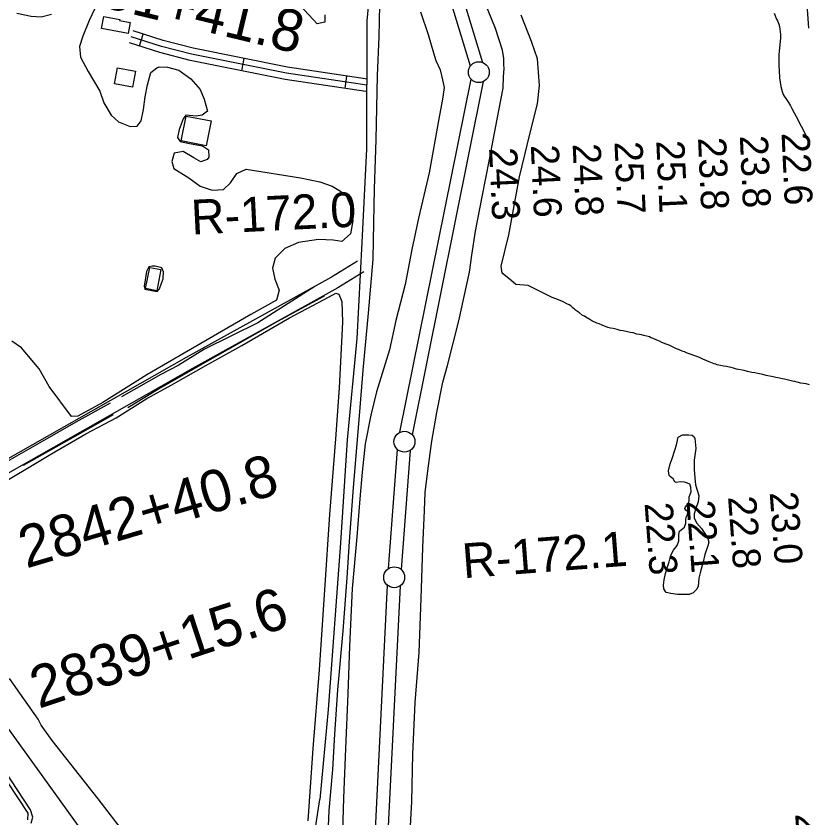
# Model space of a CAD drawing. Extents: x 3392644 to 3430565, y 576657 to 602123.
# Drawn here: x 3399896 to 3401788, y 589018 to 590935 of the extents above; entities that cross this region are included whole.
import ezdxf

# ---------------------------------------------------------------- set-up
doc = ezdxf.new("R2010")
doc.units = 0
for name, color, linetype in [('V-BLDG-OTLN', 7, 'Continuous'), ('V-LEVE-TOET', 7, 'Continuous'), ('V-RIVR-RANG', 7, 'Continuous'), ('V-RIVR-RANG-IDEN', 7, 'Continuous'), ('V-ROAD-CNTR', 7, 'Continuous'), ('V-SITE-VEGE', 7, 'Continuous'), ('V-SURV-IDEN', 7, 'Continuous'), ('V-SURV-LINE', 7, 'Continuous'), ('V-TOPO-MINR', 7, 'Continuous'), ('V-TOPO-SHOR', 7, 'Continuous')]:
    doc.layers.add(name, color=color, linetype=linetype)

msp = doc.modelspace()

# ---------------------------------------------------------------- linework, layer by layer
at = {"layer": 'V-BLDG-OTLN'}
for points in [[(3400100, 590905.5), (3400105.5, 590934.5), (3400143.3, 590927.3), (3400142.9, 590925.1), (3400168.6, 590920.2), (3400163.5, 590893.5)], [(3400180.9, 590803.3), (3400173.8, 590765.6), (3400131, 590773.7), (3400138.1, 590811.4)], [(3400302.1, 590696.4), (3400362.2, 590684.5), (3400350.3, 590624.9), (3400290.2, 590636.9)], [(3400241.4, 590329.1), (3400231.7, 590278.8), (3400205.3, 590283.9), (3400215, 590334.2)]]:
    msp.add_lwpolyline(points, close=True, dxfattribs=at)
at = {"layer": 'V-LEVE-TOET'}
for points in [[(3400835.4, 588940.7), (3400841.4, 589058.1), (3400844, 589171.1), (3400849.4, 589294.7), (3400858.7, 589413.9), (3400864, 589543), (3400867.8, 589664.8), (3400871.7, 589753.6), (3400873.8, 589796.6), (3400879.5, 589847.9), (3400889.2, 589919.4), (3400901.2, 589987.6), (3400915.8, 590060), (3400927, 590100.1), (3400953.6, 590206.8), (3400979.4, 590323.5), (3400984.8, 590363.4), (3400993.4, 590421.2), (3401009.7, 590503.6), (3401027.3, 590592.2), (3401045.7, 590689), (3401059.8, 590762.7), (3401060.6, 590791.1), (3401062, 590809.5), (3401061.7, 590820.2), (3401061.4, 590834.1), (3401058.1, 590854.2), (3401041.3, 590905.5), (3401015.6, 590970.3)], [(3400862.3, 590945.1), (3400880.2, 590891.2), (3400893.2, 590847.8), (3400899, 590828.9), (3400909, 590806.9), (3400915.2, 590783.1), (3400918.7, 590764.9), (3400914.6, 590737), (3400905.7, 590689.7), (3400883.2, 590560.2), (3400857.7, 590452.1), (3400841.5, 590377), (3400825.6, 590293.9), (3400803.2, 590207.2), (3400787.9, 590137.6), (3400770.9, 590080.6), (3400757.4, 590037), (3400743.2, 589981.4), (3400730.3, 589912.7), (3400722.5, 589845.4), (3400717.1, 589781.2), (3400710.4, 589690.6), (3400698.7, 589566.6), (3400692.4, 589429), (3400688.7, 589315.1), (3400682.9, 589184.2), (3400678.3, 589066.1), (3400673.9, 588932.9)]]:
    msp.add_lwpolyline(points, dxfattribs=at)
at = {"layer": 'V-ROAD-CNTR'}
for p, q in [((3400190.5, 590863.8), (3400199.8, 590892.3)), ((3400434.9, 590804.7), (3400440.8, 590834.1)), ((3400682, 590762.4), (3400686.4, 590792))]:
    msp.add_line(p, q, dxfattribs=at)
for points in [[(3401177.5, 593013.5), (3401149.7, 592882.7), (3401121.4, 592755.1), (3401079.7, 592571.3), (3401026.3, 592326.5), (3400969.1, 592091.7), (3400905.1, 591815.5), (3400848.8, 591569.6), (3400779.2, 591249.3), (3400760.6, 591144.1), (3400745.3, 591042.2), (3400734.3, 590923.6), (3400733.1, 590618.1), (3400722.4, 590393.9), (3400710.2, 590164.5), (3400687.2, 589922.6), (3400670.7, 589676), (3400641.5, 589277.6), (3400621.6, 589062.9)], [(3400735.9, 590784.6), (3400544.3, 590813.3), (3400318.6, 590858.7), (3400247.6, 590876.8), (3400175.7, 590900.2)], [(3400733.7, 590769.8), (3400541.7, 590798.5), (3400315.2, 590844), (3400243.4, 590862.4), (3400171, 590885.9)], [(3400731.5, 590755), (3400539.1, 590783.7), (3400311.9, 590829.4), (3400239.2, 590847.9), (3400166.4, 590871.6)], [(3400711.5, 590349.2), (3400649.5, 590311.2), (3400302.5, 590119), (3399788.6, 589827.2), (3399640.3, 589742.8), (3399565.5, 589710.1), (3399533.9, 589706.2), (3399517.4, 589708.6), (3399500, 589725.1), (3399476.5, 589764.4), (3399450.7, 589807.6), (3399427.9, 589845.8), (3399413, 589870.9), (3399387.4, 589874.5), (3399350.1, 589862), (3399269.3, 589831.7), (3399149, 589786.4), (3399080.9, 589753.9), (3398998.1, 589716.1), (3398955.9, 589688.4)], [(3400727.1, 590323.6), (3400664.6, 590285.3), (3400317.1, 590092.8), (3399803.4, 589801.1), (3399653.7, 589716), (3399573.5, 589680.9), (3399533.6, 589675.9), (3399503.7, 589680.3), (3399476.3, 589706.2), (3399450.8, 589749), (3399425, 589792.2), (3399402.2, 589830.4), (3399394.5, 589843.2), (3399390.2, 589843.8), (3399360.2, 589833.7), (3399279.8, 589803.6), (3399160.8, 589758.8), (3399093.6, 589726.8), (3399012.7, 589689.7), (3398973.2, 589663.8)], [(3400611.4, 588994.8), (3400621.6, 589062.9)]]:
    msp.add_lwpolyline(points, dxfattribs=at)
at = {"layer": 'V-SITE-VEGE'}
for points in [[(3400633.8, 590938), (3400633.6, 590920.7), (3400615.4, 590916.9), (3400368.4, 591183.6)], [(3400084.6, 590954.9), (3400070, 590925.1), (3400055.4, 590887.4), (3400047.2, 590862.2), (3400050, 590836.9), (3400067.8, 590802.8), (3400095.6, 590755.8), (3400105.6, 590728.1), (3400122.6, 590698.7), (3400140.5, 590682.7), (3400168, 590671.3), (3400185.4, 590671.9), (3400195, 590685.2), (3400200.1, 590712), (3400204.4, 590741.9), (3400209.5, 590771.1), (3400217.7, 590800.2), (3400232.1, 590811.8), (3400237.6, 590814.1), (3400257.4, 590813.1), (3400284.9, 590805.7), (3400313.1, 590785.6), (3400335.7, 590760.1), (3400344.9, 590736.3), (3400353.2, 590707.8), (3400340.4, 590698.4), (3400326.2, 590696.2), (3400301, 590698.6), (3400295.3, 590689.5), (3400285.6, 590664.4), (3400281.4, 590644.7)], [(3399897.8, 590942.5), (3399932, 590935), (3399955.3, 590933.6), (3399980.6, 590939.6)], [(3401586.6, 590098.4), (3401579.6, 590100.3), (3401571.7, 590101.8), (3401568, 590102.8), (3401563.9, 590104.2), (3401552.3, 590108.6), (3401546.3, 590111.4), (3401537, 590114.8), (3401530.5, 590118.1), (3401525, 590120.5), (3401515.7, 590123.9), (3401509.2, 590126.3), (3401499.5, 590129.7), (3401493, 590132.5), (3401487.4, 590134.5), (3401479.1, 590138.3), (3401474, 590140.2), (3401469.4, 590142.1), (3401456.4, 590148.8), (3401449.5, 590151.2), (3401439.3, 590155.1), (3401433.3, 590158.4), (3401426.8, 590160.8), (3401418, 590164.6), (3401413.4, 590166.5), (3401409.2, 590168.4), (3401396.2, 590171.9), (3401390.2, 590173.3), (3401385.5, 590174.3), (3401379.5, 590175.3), (3401370.2, 590177.8), (3401363.7, 590178.8), (3401356.8, 590180.2), (3401346.6, 590182.7), (3401339.6, 590183.7), (3401332.6, 590185.7), (3401322.4, 590188.1), (3401316.4, 590189.1), (3401309.9, 590190.6), (3401296.5, 590196.3), (3401289.1, 590199.7), (3401284, 590201.1), (3401271.9, 590206.9), (3401267.3, 590209.7), (3401257.1, 590215.4), (3401253.9, 590217.8), (3401249.7, 590219.2), (3401241.9, 590225.8), (3401233.1, 590232.5), (3401230.4, 590234.8), (3401226.7, 590237.7), (3401221.2, 590242.4), (3401217.5, 590244.7), (3401212.4, 590247.1), (3401204.5, 590251.4), (3401199.9, 590253.8), (3401185.5, 590259.5), (3401179, 590262), (3401177.2, 590262.8), (3401119.3, 590291.6), (3401090.3, 590293.7), (3401077.8, 590304.1), (3401057.1, 590320.7), (3401055, 590337.3), (3401073.7, 590412), (3401098.6, 590551.1), (3401123.5, 590652.8), (3401142.1, 590725.4), (3401146.3, 590769), (3401142.1, 590833.4), (3401127.6, 590874.9), (3401102.7, 590937.2)], [(3401707.5, 590942), (3401712.9, 590928), (3401715.2, 590923.8), (3401718.4, 590915.8), (3401720.1, 590910.2), (3401721.5, 590903.7), (3401722.7, 590891.6), (3401722.6, 590882.3), (3401718.9, 590843.2), (3401718.5, 590815.3), (3401719.3, 590805.1), (3401720.5, 590787.4), (3401721.8, 590777.1), (3401723.5, 590767.3), (3401726.7, 590755.2), (3401728.9, 590748.2), (3401731.6, 590743.9), (3401735.3, 590737.9), (3401738.5, 590733.6), (3401741.7, 590728.9), (3401746.3, 590720.5), (3401749.9, 590714.4), (3401765.4, 590684.9), (3401769, 590677.4), (3401772.2, 590671.8), (3401780.8, 590655.4), (3401784, 590648.4), (3401787.6, 590640), (3401792.1, 590627.8)], [(3400281.4, 590644.7), (3400288.2, 590635.4), (3400310.4, 590630.9), (3400341.1, 590625), (3400355.2, 590615.4), (3400356.6, 590598), (3400352.6, 590592.5), (3400337.5, 590587.2), (3400320.3, 590596.1), (3400295.2, 590611.4), (3400273.1, 590607.7), (3400268.1, 590588), (3400272.6, 590570.6), (3400308.7, 590548.8), (3400335.3, 590528.8), (3400364.3, 590519), (3400391.2, 590521), (3400408, 590536.6), (3400423.2, 590559.3), (3400445.5, 590569.3), (3400575.5, 590548.8), (3400621.9, 590538.8), (3400651, 590528.9), (3400671.4, 590516.9), (3400685.4, 590504.8), (3400695.4, 590479.5), (3400700.5, 590446.2), (3400694.6, 590414.7), (3400673.9, 590396.8), (3400653.4, 590399.5), (3400618.7, 590401.4), (3400570.4, 590394.1), (3400537.9, 590379.5), (3400514.7, 590356.9), (3400508.9, 590332.5), (3400514.1, 590306.4), (3400524.1, 590280.2), (3400518.3, 590255.8), (3400457.1, 590221.8), (3400208.3, 590078), (3400103.3, 590011.4), (3400042.9, 589978.6), (3400027.9, 589978.3), (3399974.7, 590050), (3399951.1, 590092.1), (3399908.3, 590142.4), (3399885.2, 590158.1)], [(3399833.2, 589801), (3399978.7, 589888), (3400062.5, 589936.3), (3400134.8, 589974.9), (3400208.4, 590021.4), (3400266.4, 590052.7), (3400349.1, 590099.8), (3400435.3, 590148.1), (3400549.4, 590214.3), (3400643.9, 590264.4), (3400660.2, 590272.9), (3400666.9, 590270.9), (3400674.2, 590253.4), (3400675.5, 590203.3), (3400668.1, 590046.7), (3400659.2, 589924.8), (3400644.7, 589743.8), (3400633.1, 589563.6), (3400620.2, 589372.3), (3400605.3, 589184.3), (3400593.3, 589011.5)], [(3401791.8, 590054), (3401783.9, 590056), (3401771.3, 590058), (3401762.5, 590060.4), (3401756.9, 590061.4), (3401751.4, 590062.9), (3401732.3, 590067.3), (3401727.7, 590067.8), (3401716.6, 590070.3), (3401711.5, 590071.7), (3401705.4, 590072.7), (3401688.7, 590076.2), (3401680.8, 590078.2), (3401668.8, 590081.1), (3401661.3, 590082.6), (3401654.4, 590083.6), (3401643.7, 590086), (3401635.8, 590088), (3401617.2, 590091.5), (3401610.3, 590093.9), (3401603.8, 590094.9), (3401593.6, 590097.4), (3401586.6, 590098.4)], [(3399931.8, 589006.1), (3399935.9, 589020.2), (3399929.8, 589037.7), (3399809.6, 589220.7), (3399635.1, 589480.1), (3399545.3, 589624.1), (3399544.6, 589628.8), (3399551.8, 589639), (3399562.9, 589641.2), (3399574.7, 589639.5), (3399623.6, 589567.9), (3399780.6, 589364.7), (3400002.6, 589057.3), (3400213, 588764.3)], [(3400224.4, 588892.4), (3400091.9, 589064.5), (3399982.3, 589203.2), (3399955.9, 589240.2), (3399948.2, 589254.9), (3399879.9, 589351.6)]]:
    msp.add_lwpolyline(points, dxfattribs=at)
msp.add_lwpolyline([(3400202.1, 590289.6), (3400203.5, 590282.7), (3400219.8, 590279.2), (3400232.8, 590276.6), (3400238.8, 590282.9), (3400242.4, 590294.7), (3400246.9, 590307.2), (3400247.9, 590323.8), (3400243.7, 590333.3), (3400237.4, 590335), (3400228.4, 590337.1), (3400222, 590337.5), (3400213.3, 590336.1), (3400207.3, 590325.1)], close=True, dxfattribs=at)
at = {"layer": 'V-SURV-LINE'}
for points in [[(3400981.5, 590815.9), (3400903.9, 591072.7)], [(3400932.6, 591081.4), (3401010.2, 590824.6)], [(3400813.2, 589940.4), (3400983, 590784.5)], [(3401012.4, 590778.6), (3400842.6, 589934.5)], [(3400785.9, 589614.8), (3400807.5, 589899.1)], [(3400837.4, 589896.8), (3400815.9, 589612.5)], [(3400734.4, 588584.1), (3400783.4, 589574.5)], [(3400813.4, 589573), (3400764.4, 588582.6)]]:
    msp.add_lwpolyline(points, dxfattribs=at)
for centre in [(3401001.6, 590801.2), (3400823.9, 589917.9), (3400799.4, 589593.7)]:
    msp.add_circle(centre, 25, dxfattribs=at)
at = {"layer": 'V-TOPO-MINR'}
msp.add_lwpolyline([(3401783.4, 590997.9), (3401789.7, 590906.2)], dxfattribs=at)
at = {"layer": 'V-TOPO-SHOR'}
for points in [[(3400639.6, 588941.3), (3400644.3, 589036), (3400652.6, 589134.5), (3400657.4, 589219.1), (3400664.7, 589324.5), (3400677.8, 589465.8), (3400687.1, 589592.2), (3400692.8, 589679.1), (3400701.9, 589808.1), (3400716.1, 589979.3), (3400725.3, 590088.9), (3400738.2, 590224.8), (3400749.1, 590354.5), (3400750.6, 590441.8), (3400752.2, 590522.6), (3400756.5, 590639.1), (3400759.4, 590793.3), (3400763.8, 590885.3), (3400765, 590962.5)], [(3400610.1, 590289.1), (3400473.7, 590202.3), (3400345.7, 590139.3), (3400282.8, 590099.9), (3400241.5, 590078.4), (3400148, 590025.5)], [(3400631.7, 590265.8), (3400520.2, 590205), (3400353.1, 590110.1), (3400239.7, 590045.5), (3400162.4, 589998.6)], [(3400120.6, 590009.9), (3400038.1, 589964.6), (3399952.8, 589914.8), (3399874.6, 589870.2), (3399802.1, 589830.9), (3399710.7, 589778.7), (3399630.8, 589734.9), (3399601.3, 589719.1), (3399583.6, 589712.5), (3399576.1, 589709.5), (3399562.9, 589704.7), (3399556.6, 589704.7)], [(3400127.7, 589981.9), (3400036.1, 589930.4), (3399912.7, 589861.3)], [(3401537.7, 589630.8), (3401530.7, 589604.4), (3401527.8, 589591.4), (3401526.5, 589581.2), (3401526, 589572.5), (3401523.1, 589565.4), (3401513.9, 589556.4), (3401504.4, 589552.6), (3401493, 589552.4), (3401476.4, 589552.6), (3401460.2, 589554.7), (3401449.6, 589557.6), (3401444.2, 589566.4), (3401443.1, 589575.1), (3401444.5, 589587.7), (3401448.2, 589602.6), (3401453.1, 589621.1), (3401456.8, 589630.5), (3401460.6, 589646.7), (3401466.6, 589658.4), (3401475.4, 589669.4), (3401479.9, 589680.8), (3401480.1, 589695.8), (3401481, 589704.1), (3401489.3, 589710.3), (3401493.3, 589713.8), (3401496.2, 589722.8), (3401496.3, 589730.7), (3401497.6, 589737.4), (3401500.8, 589744.1), (3401501.3, 589750), (3401496.6, 589754.4), (3401494.3, 589758.4), (3401495.5, 589761.9), (3401500.3, 589767.8), (3401504.3, 589775.6), (3401504.8, 589785.9), (3401508.9, 589798), (3401508.3, 589809.5), (3401506, 589816.2), (3401500.5, 589819.1), (3401493, 589821.1), (3401483.6, 589822), (3401473.7, 589820.6), (3401469.8, 589821.8), (3401465.9, 589828.9), (3401459.6, 589834.2), (3401456.5, 589837.3), (3401454.7, 589848), (3401458.8, 589864.9), (3401464.1, 589877.5), (3401469.9, 589897.6), (3401474.4, 589910.5), (3401477.8, 589929), (3401488.5, 589934.4), (3401502.7, 589934.3), (3401511.4, 589933.4), (3401516, 589929.4), (3401518, 589925.4), (3401520.1, 589901.7), (3401516.6, 589873.7), (3401516.7, 589851.2), (3401517.6, 589831.5), (3401519.4, 589814.9), (3401524, 589799.8), (3401527.4, 589788.7), (3401526, 589774.2), (3401520.7, 589758.4), (3401516.2, 589745.1), (3401516.5, 589736), (3401521.9, 589724.1), (3401533.5, 589710.1), (3401543.6, 589696.2), (3401549.4, 589686.3), (3401551.3, 589677.6), (3401549.2, 589669.3), (3401541.9, 589648.1), (3401537.7, 589630.8)], [(3399923.4, 589013.8), (3399924.8, 589029.7), (3399824.7, 589179.5), (3399678.8, 589400.1), (3399545.6, 589607.3), (3399443.6, 589751.5), (3399378.9, 589845.6)]]:
    msp.add_lwpolyline(points, dxfattribs=at)

# ---------------------------------------------------------------- texts
at = {"layer": 'V-RIVR-RANG'}
for s, rotation, p in [('22.6', 272.6583, (3401725.1, 590655.8)), ('25.7', 272.6583, (3401325.7, 590634.4)), ('25.1', 272.6583, (3401425.7, 590637)), ('23.8', 272.6583, (3401525.4, 590644.2)), ('23.8', 272.6583, (3401625.3, 590649.1)), ('24.3', 272.6583, (3401026, 590619.8)), ('24.6', 272.6583, (3401125.8, 590626.5)), ('24.8', 272.6583, (3401225.8, 590629.5)), ('22.8', 274.2583, (3401597.2, 589786)), ('23.0', 274.2583, (3401696.7, 589796.5)), ('22.3', 274.2583, (3401397.8, 589770.6)), ('22.1', 274.2583, (3401497.7, 589775.9)), ('23.7', 273.6083, (3401757.7, 589028.2))]:
    msp.add_text(s, height=67, rotation=rotation, dxfattribs=at).set_placement(p)
at = {"layer": 'V-RIVR-RANG-IDEN'}
for s, rotation, p in [('R-172.0', 2.8039, (3400315.9, 590412.9)), ('R-172.1', 4.3959, (3400965.3, 589591.3))]:
    msp.add_text(s, height=83, rotation=rotation, dxfattribs=at).set_placement(p)
at = {"layer": 'V-SURV-IDEN'}
for s, rotation, p in [('2851+41.8', 346.5005, (3399950.9, 590993.4)), ('2842+40.8', 16.5383, (3399919.9, 589614.4)), ('2839+15.6', 18.2054, (3399949.7, 589279.2))]:
    msp.add_text(s, height=100, rotation=rotation, dxfattribs=at).set_placement(p)

doc.saveas('drawing.dxf')
